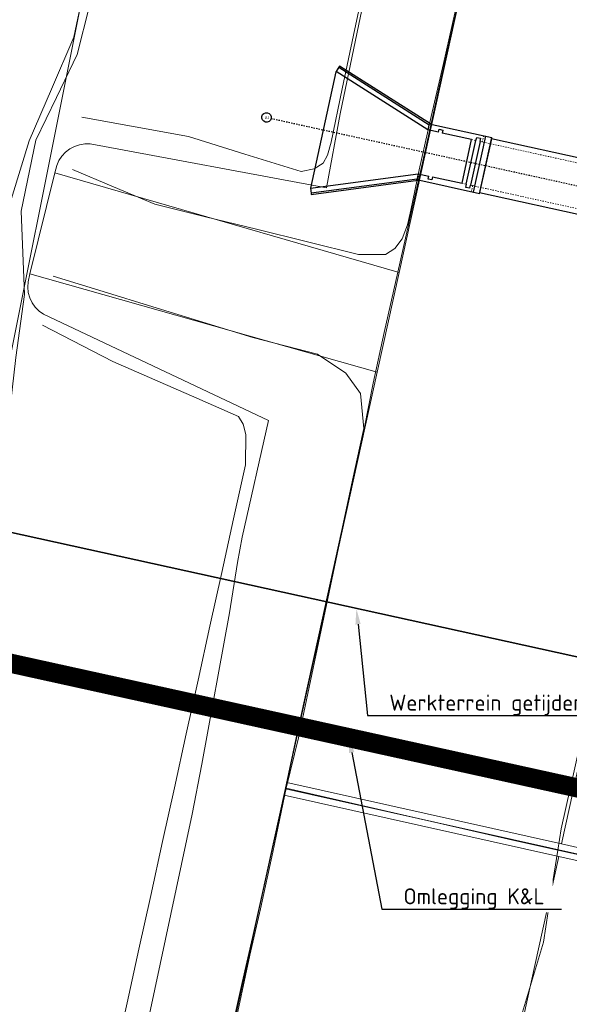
# Model space of a CAD drawing. Header units: metres. Extents: x 250001 to 257773, y 598992 to 609118.
# Tile 354 of 656: x 254878 to 254921, y 601112 to 601189. Entities that reach past the tile are written whole.
import ezdxf
from ezdxf import colors
from ezdxf.entities.mleader import LeaderData, LeaderLine
from ezdxf.lldxf.tags import DXFTag
from ezdxf.math import Vec2, Vec3

# ---------------------------------------------------------------- set-up
doc = ezdxf.new("R2010")
doc.units = ezdxf.units.M
doc.linetypes.add('XX-HIDDEN', pattern=[4, 2, -2])
doc.linetypes.add('XX-STRAMIEN', pattern=[16, 10, -2, 2, -2])
for name, color, linetype, lineweight in [('B-WE-GR-GRAS-GV', 252, 'Continuous', 13), ('B-WE-GW-GRONDWERKLIJN_KRUIN-G', 252, 'Continuous', 18), ('B-WE-GW-GRONDWERKLIJN_TEEN-G', 90, 'Continuous', 18), ('B-WE-GW-WATERGANG_INSTEEK-G', 90, 'Continuous', 18), ('B-WE-GW-WATERGANG_WATERLIJN-G', 252, 'Continuous', 18), ('B-WE-IE-TERREINAFSCHEIDING_KUNSTMATIG_HEKWERK-G', 252, 'IE-TERREINAFSCHEIDING-KUNSTMATIG', 18), ('B-WE-IE-TERREINAFSCHEIDING_KUNSTMATIG_HEKWERK_RASTER-G', 252, 'IE-TERREINAFSCHEIDING-KUNSTMATIG', 18), ('B-WE-KG-GRENS_PERCEEL-G', 150, 'KG-PERCEEL', 18), ('B-WE-OG-WATER-GV', 252, 'Continuous', 18), ('B-WE-OG-WATER_SLOOT-GV', 252, 'Continuous', 18), ('B-WE-VH-VERHARDING_GRASBETONSTEEN-GV', 252, 'Continuous', 18), ('N-CO-BC-BETONVORM-G', 50, 'Continuous', 25), ('N-CO-BC-BETONVORM-GN', 7, 'XX-HIDDEN', 18), ('N-WE-VH-VERHARDING_HALFVERHARDING-A', 252, 'Continuous', 18), ('T-OI-KL-DATA_EUROFIBER-ALGEMEEN-GN', 90, 'KL-DATA-N', 25), ('T-OI-KL-DATA_GRONINGEN SEAPORTS-ALGEMEEN-GN', 90, 'KL-DATA-N', 25), ('T-OI-KL-ET_MS_KABELBED-GN', 1, 'Continuous', 70), ('T-OI-KLET_MS_20 KV_ENEXIS NETBEHEER BV-GN', 130, 'KL-MS-N', 25), ('T-WA-KG-GRENS_WERK-G', 7, 'XX-WERKGRENS', 35), ('X-XX-AL-AANKLEDING-T25', 7, 'Continuous', 25), ('X-XX-AL-REFERENTIE-G', 7, 'Continuous', 18), ('X_XX_AL_STRAMIENLIJN_G-1', 7, 'Continuous', 25), ('X_XX_AL_STRAMIENLIJN_G-2', 7, 'Continuous', 50), ('X_XX_AL_STRAMIENLIJN_G-3', 7, 'XX-STRAMIEN', 25)]:
    doc.layers.add(name, color=color, linetype=linetype, lineweight=lineweight)
doc.styles.add('NLCS-ISO', font='NLCS-ISO.ttf')
doc.styles.add('NLCS-ISO-ANNOTATIEF-T25', font='NLCS-ISO.ttf', dxfattribs={"height": 2.5})
doc.styles.get("Standard").update_dxf_attribs({"font": 'NLCS-ISO.ttf'})
doc.linetypes.add('IE-TERREINAFSCHEIDING-KUNSTMATIG', pattern='A,4,[82,NLCS.shx,S=0.75,R=90,X=0,Y=0],4,-2', length=10)
tags = doc.linetypes.add('KG-PERCEEL', pattern='A,5.5,-2,["P",Standard,S=1.8,R=0,X=-0.5,Y=-0.9],-2,5.5,-2,[5,NLCS.SHX,S=0.75,R=0,X=0,Y=0],-2', length=19).pattern_tags.tags
tags[6] = DXFTag(74, 10)
tags = doc.linetypes.add('KL-DATA-N', pattern='A,4,-1,[101,NLCS.SHX,S=0.5,R=0,X=0,Y=0],-1,4,-1,["D",Standard,S=1,R=0,X=-0.25,Y=-0.5],-1.5', length=12.5).pattern_tags.tags
tags[18] = DXFTag(74, 10)
tags = doc.linetypes.add('KL-MS-N', pattern='A,4,-1,[103,NLCS.SHX,S=0.75,R=0,X=0,Y=0],-1,4,-1,["M",Standard,S=1,R=0,X=0,Y=-0.5],-2', length=13).pattern_tags.tags
tags[18] = DXFTag(74, 10)
doc.linetypes.add('XX-WERKGRENS', pattern='A,0,[137,NLCS.SHX,S=0.1,R=0,X=-1.1,Y=-1.35],-6', length=6)

# ---------------------------------------------------------------- blocks, each defined once
blk = doc.blocks.new('BS2021-132-Xref-KAD-20210617')
at = {"layer": 'B-WE-KG-GRENS_PERCEEL-G', "flags": 128}
blk.add_lwpolyline([(254538.578, 601657.184), (254538.94, 601635.822), (254540.814, 601622.218), (254545.506, 601607.205), (254552.542, 601594.07), (254561.458, 601582.342), (254565.64, 601577.182), (254574.424, 601569.751), (254590.974, 601558.604), (254603.81, 601552.862), (254617.32, 601549.147), (254632.52, 601546.782), (254655.488, 601548.133), (254717.3, 601558.604), (254759.524, 601565.697), (254772.358, 601567.048), (254784.518, 601565.697), (254794.312, 601562.995), (254807.824, 601555.902), (254819.306, 601547.458), (254827.414, 601539.351), (254831.804, 601534.622), (254836.534, 601527.867), (254887.538, 601388.03), (254898.346, 601351.551), (254901.384, 601341.417), (254902.736, 601331.622), (254903.074, 601320.138), (254902.398, 601308.316), (254892.942, 601243.802), (254887.2, 601210.7), (254872, 601134.702), (254853.086, 601040.464), (254831.466, 600960.074), (254826.4, 600942.51), (254823.36, 600928.999), (254820.996, 600912.111), (254818.182, 600890.283), (254814.47, 600872.069), (254810.76, 600849.134), (254807.386, 600823.5), (254803.34, 600786.399), (254801.992, 600742.889), (254803.828, 600719.026)], dxfattribs=at)
blk = doc.blocks.new('BS2021-132-Xref-inmeting-2d-20210906')
at = {"layer": 'B-WE-GW-GRONDWERKLIJN_KRUIN-G'}
for points in [[(254882.503, 601177.45), (254885.711, 601176.089), (254888.919, 601174.728), (254892.905, 601173.747), (254896.891, 601172.765), (254900.877, 601171.784), (254904.863, 601170.803), (254906.977, 601170.786), (254907.686, 601171.266), (254908.276, 601172.025), (254908.687, 601173.114), (254908.945, 601174.273), (254909.598, 601177.421), (254910.547, 601181.581), (254911.496, 601185.741), (254912.446, 601189.9)], [(254894.969, 601110.318), (254895.764, 601113.841), (254896.559, 601117.364), (254897.353, 601120.886), (254898.234, 601124.919), (254899.115, 601128.951), (254899.996, 601132.984), (254900.877, 601137.016), (254901.757, 601141.049), (254902.638, 601145.081), (254903.519, 601149.114), (254904.4, 601153.146), (254904.944, 601155.638), (254905.281, 601157.179), (254905.01, 601159.91), (254903.872, 601161.511), (254901.639, 601162.986), (254896.582, 601164.292), (254892.685, 601165.493), (254888.787, 601166.694), (254884.889, 601167.895), (254880.991, 601169.096)]]:
    blk.add_lwpolyline(points, dxfattribs=at)
at = {"layer": 'B-WE-GW-GRONDWERKLIJN_TEEN-G'}
for points in [[(254916.977, 601109.188), (254918.144, 601113.1), (254919.311, 601117.013), (254919.873, 601120.601), (254920.436, 601124.19), (254920.699, 601125.867), (254921.437, 601129.123), (254922.175, 601132.379), (254922.914, 601135.635), (254924.139, 601140.427), (254925.365, 601145.219), (254926.272, 601148.996), (254927.18, 601152.773), (254928.087, 601156.55), (254928.883, 601160.838), (254929.678, 601165.126), (254930.473, 601169.413), (254931.245, 601173.422), (254932.016, 601177.43), (254933.106, 601181.593), (254934.196, 601185.755), (254935.287, 601189.917)], [(254883.215, 601181.527), (254887.388, 601180.779), (254891.56, 601180.031), (254895.963, 601178.652), (254900.365, 601177.274), (254901.386, 601177.482), (254902.103, 601177.924), (254902.44, 601178.556), (254902.71, 601179.574), (254903.591, 601183.757), (254904.472, 601187.94), (254905.352, 601192.123)], [(254885.835, 601108.039), (254886.761, 601112.248), (254887.686, 601116.457), (254888.612, 601120.666), (254889.537, 601124.875), (254890.463, 601129.083), (254891.388, 601133.292), (254892.314, 601137.501), (254893.24, 601141.71), (254894.165, 601145.918), (254895.091, 601150.127), (254896.016, 601154.336), (254896.036, 601156.703), (254895.845, 601157.52), (254895.481, 601158.108), (254892.203, 601159.546), (254888.925, 601160.984), (254885.646, 601162.421), (254880.137, 601165.274)]]:
    blk.add_lwpolyline(points, dxfattribs=at)
at = {"layer": 'B-WE-GW-WATERGANG_INSTEEK-G'}
blk.add_lwpolyline([(254868.584, 601109.55), (254869.364, 601113.172), (254870.032, 601116.49), (254870.699, 601119.807), (254871.367, 601123.124), (254872.049, 601126.972), (254872.731, 601130.82), (254873.412, 601134.668), (254874.246, 601138.572), (254875.08, 601142.477), (254875.913, 601146.381), (254876.575, 601150.889), (254877.238, 601155.396), (254877.652, 601159.066), (254878.067, 601162.736), (254878.745, 601167.667), (254878.486, 601174.189), (254879.624, 601179.727), (254881.24, 601183.08), (254882.856, 601186.432), (254883.814, 601190.235)], dxfattribs=at)
at = {"layer": 'B-WE-GW-WATERGANG_WATERLIJN-G'}
blk.add_lwpolyline([(254883.301, 601191.158), (254882.585, 601187.802), (254880.846, 601183.736), (254879.107, 601179.671), (254877.803, 601175.443), (254876.499, 601171.216), (254875.873, 601169.033), (254875.893, 601168.352), (254876.237, 601167.433), (254876.992, 601165.779), (254877.045, 601163.39), (254876.792, 601158.542), (254876.231, 601154.56), (254875.669, 601150.577), (254874.834, 601146.48), (254873.999, 601142.383), (254873.388, 601138.992), (254872.777, 601135.601), (254872.166, 601132.21), (254871.181, 601127.434), (254870.195, 601122.657), (254869.21, 601117.881), (254868.321, 601113.081), (254867.432, 601108.281)], dxfattribs=at)
at = {"layer": 'B-WE-IE-TERREINAFSCHEIDING_KUNSTMATIG_HEKWERK-G'}
for points in [[(254895.071, 601109.986), (254896.352, 601115.981), (254897.187, 601119.607), (254898.166, 601124.053), (254899.205, 601129.052), (254900.16, 601132.974), (254900.997, 601136.937), (254901.833, 601140.9), (254902.67, 601144.863), (254903.506, 601148.827), (254904.513, 601153.487), (254904.928, 601155.467), (254905.291, 601157.15), (254906.016, 601160.716), (254906.853, 601164.68), (254907.921, 601169.423), (254908.989, 601174.167), (254910.058, 601178.911), (254911.126, 601183.655), (254912.194, 601188.399), (254913.263, 601193.142)], [(254899.205, 601129.052), (254902.842, 601128.207), (254906.361, 601127.404), (254909.88, 601126.6), (254913.398, 601125.797), (254916.917, 601124.993), (254920.436, 601124.19), (254925.181, 601123.152), (254925.812, 601123.014)]]:
    blk.add_lwpolyline(points, dxfattribs=at)
blk = doc.blocks.new('BS2021-132-Xref-BGT-GRIJS-20210617-aangepast')
at = {"layer": 'B-WE-GR-GRAS-GV', "flags": 128}
for points in [[(254954.283, 601277.17), (254920.73, 601124.682), (254925.766, 601123.555), (254959.325, 601276.051)], [(254941.902, 601323.356), (254908.043, 601169.391), (254906.323, 601161.578), (254899.261, 601129.488), (254920.73, 601124.682), (254954.283, 601277.17)], [(254871.697, 600901.949), (254875.333, 600918.394), (254873.455, 600925.214), (254874.723, 600930.976), (254879.26, 600936.241), (254920.515, 601123.706), (254899.046, 601128.511), (254876.413, 601025.664), (254848.471, 600898.532)], [(254876.737, 600900.841), (254880.372, 600917.285), (254878.494, 600924.105), (254878.581, 600924.498), (254879.655, 600929.381), (254879.762, 600929.867), (254884.3, 600935.132), (254925.551, 601122.578), (254920.515, 601123.706), (254879.26, 600936.241), (254874.723, 600930.976), (254873.455, 600925.214), (254875.333, 600918.394), (254871.697, 600901.949)]]:
    blk.add_lwpolyline(points, dxfattribs=at)
blk.add_lwpolyline([(254881.118, 601177.189), (254879.169, 601169.289), (254906.323, 601161.578), (254908.043, 601169.391)], close=True, dxfattribs=at)
at = {"layer": 'B-WE-IE-TERREINAFSCHEIDING_KUNSTMATIG_HEKWERK_RASTER-G', "flags": 128}
blk.add_lwpolyline([(254899.154, 601129), (254925.658, 601123.067), (254925.852, 601123.023)], dxfattribs=at)
at = {"layer": 'B-WE-OG-WATER-GV', "flags": 128}
blk.add_lwpolyline([(254888.525, 601111.36), (254891.849, 601127.011), (254892.619, 601130.938), (254894.766, 601142.752), (254895.4, 601146.708), (254895.772, 601148.674), (254897.811, 601157.799), (254880.235, 601166.116), (254879.885, 601166.362), (254879.582, 601166.664), (254879.335, 601167.014), (254879.151, 601167.4), (254879.036, 601167.813), (254878.993, 601168.239), (254879.024, 601168.666), (254879.169, 601169.289), (254881.118, 601177.189), (254881.266, 601177.75), (254881.433, 601178.135), (254881.663, 601178.487), (254881.948, 601178.795), (254882.281, 601179.051), (254882.652, 601179.248), (254883.05, 601179.38), (254883.465, 601179.443), (254883.885, 601179.437), (254902.358, 601175.995), (254903.42, 601181.805), (254905.008, 601189.43)], dxfattribs=at)
at = {"layer": 'B-WE-OG-WATER_SLOOT-GV', "flags": 128}
for points in [[(254922.553, 601267.7), (254918.955, 601252.109), (254912.788, 601224.796), (254909.401, 601209.652), (254905.008, 601189.43), (254903.42, 601181.805), (254902.358, 601175.995), (254883.885, 601179.437), (254883.465, 601179.443), (254883.05, 601179.38), (254882.652, 601179.248), (254882.281, 601179.051), (254881.948, 601178.795), (254881.663, 601178.487), (254881.433, 601178.135), (254881.266, 601177.75), (254881.118, 601177.189), (254908.043, 601169.391), (254941.902, 601323.356)], [(254876.413, 601025.664), (254899.046, 601128.511), (254899.154, 601129), (254899.261, 601129.488), (254906.323, 601161.578), (254879.169, 601169.289), (254879.024, 601168.666), (254878.993, 601168.239), (254879.036, 601167.813), (254879.151, 601167.4), (254879.335, 601167.014), (254879.582, 601166.664), (254879.885, 601166.362), (254880.235, 601166.116), (254897.811, 601157.799), (254895.772, 601148.674), (254895.4, 601146.708), (254894.766, 601142.752), (254892.619, 601130.938), (254891.849, 601127.011), (254888.525, 601111.36)]]:
    blk.add_lwpolyline(points, dxfattribs=at)
at = {"layer": 'B-WE-VH-VERHARDING_GRASBETONSTEEN-GV', "flags": 128}
for points in [[(254899.261, 601129.488), (254899.154, 601129), (254925.852, 601123.023), (254925.961, 601123.511), (254925.766, 601123.555), (254920.73, 601124.682)], [(254899.154, 601129), (254899.046, 601128.511), (254920.515, 601123.706), (254925.551, 601122.578), (254925.743, 601122.535), (254925.852, 601123.023)]]:
    blk.add_lwpolyline(points, close=True, dxfattribs=at)
blk = doc.blocks.new('Grid - 5_0_Bubble-119038-WCS_N_A_P_ Copy 1')
at = {"layer": 'X_XX_AL_STRAMIENLIJN_G-1'}
blk.add_ellipse((0, 0), major_axis=(7.5, 0), ratio=1, dxfattribs=at)
blk = doc.blocks.new('Getijdenduiker_RD')
at = {"layer": 'N-CO-BC-BETONVORM-G'}
for p, q in [((254903318, 601185441), (254903103, 601185104)), ((254903366, 601185517), (254903224, 601185293)), ((254903318, 601185441), (254910376, 601180948)), ((254910478, 601181001), (254903366, 601185517)), ((254903098, 601185094), (254901094, 601175989)), ((254903104, 601185104), (254903098, 601185094)), ((254910285, 601180532), (254903103, 601185104)), ((254910392, 601181020), (254910285, 601180532)), ((254910392, 601181020), (254915276, 601179945)), ((254911116, 601180349), (254910285, 601180532)), ((254911116, 601180349), (254911169, 601180593)), ((254911169, 601180593), (254911462, 601180529)), ((254911462, 601180529), (254911409, 601180285)), ((254913704, 601179779), (254911409, 601180285)), ((254914788, 601180053), (254913821, 601175658)), ((254912951, 601176361), (254913704, 601179779)), ((254913997, 601179715), (254913244, 601176297)), ((254913635, 601176211), (254914387, 601179629)), ((254914045, 601179704), (254913997, 601179715)), ((254914045, 601179704), (254914099, 601179948)), ((254914099, 601179948), (254914392, 601179884)), ((254914309, 601175551), (254915276, 601179945)), ((254915255, 601179848), (254914330, 601175648)), ((254914392, 601179884), (254914338, 601179640)), ((254914387, 601179629), (254914338, 601179640)), ((254945432, 601173207), (254915255, 601179848)), ((254901094, 601175989), (254909533, 601177114)), ((254909533, 601177114), (254909425, 601176625)), ((254909533, 601177114), (254909533, 601177114)), ((254909533, 601177114), (254910363, 601176931)), ((254909533, 601177114), (254909533, 601177113)), ((254910310, 601176687), (254910363, 601176931)), ((254909441, 601176698), (254901147, 601175593)), ((254901160, 601175494), (254909511, 601176606)), ((254909425, 601176625), (254909441, 601176698)), ((254914309, 601175551), (254909425, 601176625)), ((254910603, 601176622), (254910310, 601176687)), ((254910656, 601176866), (254910603, 601176622)), ((254910656, 601176866), (254912951, 601176361)), ((254913239, 601176042), (254913293, 601176286)), ((254913244, 601176297), (254913293, 601176286)), ((254913586, 601176222), (254913532, 601175977)), ((254913586, 601176222), (254913635, 601176211)), ((254901094, 601175989), (254901147, 601175593)), ((254901147, 601175593), (254901160, 601175494)), ((254913532, 601175977), (254913239, 601176042)), ((254914330, 601175648), (254944508, 601169007))]:
    blk.add_line(p, q, dxfattribs=at)
at = {"layer": 'N-CO-BC-BETONVORM-GN'}
for p, q in [((254903181, 601185225), (254903104, 601185104)), ((254914641, 601180085), (254914534, 601179597)), ((254913704, 601179779), (254913997, 601179715)), ((254914387, 601179629), (254914534, 601179597)), ((254946128, 601172644), (254914534, 601179597)), ((254909533, 601177113), (254909586, 601176717)), ((254909586, 601176717), (254909442, 601176698)), ((254913244, 601176297), (254912951, 601176361)), ((254913781, 601176179), (254913635, 601176211)), ((254913782, 601176179), (254913674, 601175690)), ((254913782, 601176179), (254945375, 601169226))]:
    blk.add_line(p, q, dxfattribs=at)
at = {"layer": 'X_XX_AL_STRAMIENLIJN_G-3'}
blk.add_line((254898027, 601181438), (254995088, 601160078), dxfattribs=at)
at = {"layer": 'X_XX_AL_STRAMIENLIJN_G-1', "xscale": 49.99999999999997, "yscale": 49.99999999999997, "zscale": 49.99999999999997, "rotation": 257.5889999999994}
blk.add_blockref('Grid - 5_0_Bubble-119038-WCS_N_A_P_ Copy 1', (254897660, 601181518), dxfattribs=at)
at = {"layer": 'X_XX_AL_STRAMIENLIJN_G-2', "insert": (254897510, 601181628), "char_height": 250, "width": 392.83, "attachment_point": 1, "style": 'NLCS-ISO'}
blk.add_mtext('Al', dxfattribs=at)

msp = doc.modelspace()

# ---------------------------------------------------------------- hatches: boundary and pattern name
at = {"layer": 'N-WE-VH-VERHARDING_HALFVERHARDING-A'}
h = msp.add_hatch(dxfattribs=at)
h.set_pattern_fill('AVH-HALFVERHARDING-SO', color=256, pattern_type=2)
h.set_pattern_definition([(50, (254847.808, 601253.6878), (3.5863, -0.31376), [0.375, -4.125]), (355, (254847.808, 601253.688), (-0.693757, 3.76096), [0.3, -3.3]), (100.4514, (254848.107, 601253.6617), (2.892547, 3.4472), [0.3187, -3.50571]), (46.1842, (254847.808, 601254.688), (5.336205, -0.827595), [0.5625, -6.1875]), (96.6356, (254848.253, 601254.619), (4.67331, 4.87059), [0.47805, -5.25856]), (351.1842, (254847.808, 601254.688), (4.67331, 4.87059), [0.45, -4.95]), (21, (254848.308, 601254.4378), (2.984535, -2.013094), [0.375, -4.125]), (326, (254848.308, 601254.438), (1.216577, 3.62575), [0.3, -3.3]), (71.4514, (254848.557, 601254.27), (4.201113, 1.61265), [0.3187, -3.50571]), (37.5, (254847.8081, 601253.6878), (0.060799, 1.664469), [0, -3.26, 0, -3.35, 0, -3.3125]), (7.5, (254847.8081, 601253.6878), (1.315348, 1.972059), [0, -1.91, 0, -3.185, 0, -1.2625]), (327.5, (254846.6931, 601253.6878), (2.669112, -0.112774), [0, -1.25, 0, -3.9, 0, -5.175]), (317.5, (254846.193, 601253.6878), (2.91593, 0.500525), [0, -1.625, 0, -2.59, 0, -3.675])])
edge = h.paths.add_edge_path()
edge.add_line((254940.453, 601403.428), (254953.354, 601350.437))
edge.add_line((254953.354, 601350.437), (254909.724, 601236.445))
edge.add_line((254909.724, 601236.445), (254860.942, 601247.384))
edge.add_line((254860.942, 601247.384), (254858.098, 601234.699))
edge.add_line((254858.098, 601234.699), (254835.655, 601239.732))
edge.add_line((254835.655, 601239.732), (254832.373, 601225.095))
edge.add_line((254832.373, 601225.095), (254827.997, 601205.58))
edge.add_line((254827.997, 601205.58), (254825.07, 601206.236))
edge.add_line((254825.07, 601206.236), (254814.998, 601161.32))
edge.add_arc((254839.392, 601155.85), 25, 167.36094, 205.65948)
edge.add_line((254816.857, 601145.024), (254830.669, 601116.272))
edge.add_arc((254853.204, 601127.098), 25, 205.65948, 227.89878)
edge.add_line((254836.443, 601108.549), (254908.727, 601043.233))
edge.add_line((254908.727, 601043.233), (254908.681, 601043.024))
edge.add_line((254908.681, 601043.024), (254907.645, 601038.26))
edge.add_line((254907.645, 601038.26), (254907.388, 601037.1))
edge.add_line((254907.388, 601037.1), (254905.454, 601042.146))
edge.add_line((254905.454, 601042.146), (254833.994, 601106.718))
edge.add_arc((254850.755, 601125.267), 25, 205.65948, 227.89878, ccw=False)
edge.add_line((254828.221, 601114.442), (254813.003, 601146.119))
edge.add_arc((254835.538, 601156.944), 25, 167.36094, 205.65948, ccw=False)
edge.add_line((254811.144, 601162.414), (254823.355, 601216.869))
edge.add_arc((254798.96, 601222.339), 25, 347.36094, 437.36094)
edge.add_line((254804.431, 601246.734), (254797.6, 601248.265))
edge.add_line((254797.6, 601248.265), (254798.913, 601254.12))
edge.add_line((254798.913, 601254.12), (254820.38, 601249.306))
edge.add_arc((254822.568, 601259.064), 10, 257.36094, 347.36094)
edge.add_line((254832.326, 601256.876), (254837.577, 601280.294))
edge.add_line((254837.577, 601280.294), (254866.85, 601273.73))
edge.add_line((254866.85, 601273.73), (254862.036, 601252.263))
edge.add_line((254862.036, 601252.263), (254885.508, 601247))
edge.add_arc((254890.978, 601271.394), 25, 257.36094, 339.05591)
edge.add_line((254914.326, 601262.457), (254945.341, 601343.491))
edge.add_arc((254921.993, 601352.427), 25, 339.05591, 373.68306)
edge.add_line((254946.283, 601358.341), (254935.724, 601401.715))
edge.add_line((254935.724, 601401.715), (254940.453, 601403.428))

# ---------------------------------------------------------------- linework, layer by layer
at = {"layer": 'T-OI-KL-DATA_EUROFIBER-ALGEMEEN-GN'}
msp.add_lwpolyline([(254943.32, 601118.736), (254943.382, 601118.982, 0.413212), (254939.942, 601125.145), (254846.959, 601145.684, -0.381806), (254843.175, 601151.78), (254861.688, 601235.907, -0.362232), (254867.646, 601239.715), (254960.472, 601219.287, 0.397553), (254966.06, 601222.724), (254966.257, 601223.614)], format="xyb", dxfattribs=at)
at = {"layer": 'T-OI-KL-DATA_GRONINGEN SEAPORTS-ALGEMEEN-GN'}
msp.add_lwpolyline([(254943.285, 601118.885, 0.366304), (254939.903, 601124.848), (254846.805, 601145.439, -0.418151), (254842.976, 601151.858), (254861.559, 601236.304, -0.330582), (254867.517, 601240.113), (254960.416, 601219.669, 0.437286), (254966.038, 601223.23)], format="xyb", dxfattribs=at)
at = {"layer": 'T-OI-KL-ET_MS_KABELBED-GN', "color": 241, "linetype": 'Continuous', "true_color": 0xf7abae, "const_width": 1.5}
msp.add_lwpolyline([(254943.386, 601119.046, 0.456834), (254939.054, 601125.309), (254846.845, 601145.601, -0.414214), (254843.037, 601151.558), (254861.628, 601236.037, -0.414214), (254867.585, 601239.845), (254959.534, 601219.611, 0.48143), (254966.092, 601223.823)], format="xyb", dxfattribs=at)
at = {"layer": 'T-OI-KL-ET_MS_KABELBED-GN', "flags": 128}
for points in [[(254942.764, 601118.904, 0.411706), (254938.947, 601124.82), (254846.25, 601145.22, -0.414214), (254842.441, 601151.177), (254861.032, 601235.656, -0.50587), (254868.181, 601240.226), (254959.641, 601220.099, 0.415457), (254965.604, 601223.928)], [(254944.155, 601119.566, 0.414898), (254940.349, 601125.536), (254847.441, 601145.981, -0.414214), (254843.633, 601151.939), (254862.009, 601235.441, -0.414214), (254867.966, 601239.25), (254960.327, 601218.924, 0.414847), (254966.287, 601222.743)]]:
    msp.add_lwpolyline(points, format="xyb", dxfattribs=at)
at = {"layer": 'T-OI-KLET_MS_20 KV_ENEXIS NETBEHEER BV-GN'}
for points in [[(254942.785, 601119.002, 0.411706), (254938.967, 601124.918), (254846.369, 601145.296, -0.414214), (254842.56, 601151.254), (254861.323, 601236.514, -0.414214), (254867.281, 601240.322), (254959.62, 601220.001, 0.415457), (254965.582, 601223.831)], [(254944.155, 601119.566, 0.400703), (254940.327, 601125.438), (254847.42, 601145.884, -0.414214), (254843.535, 601151.961), (254861.911, 601235.463, -0.414214), (254867.988, 601239.347), (254960.348, 601219.022, 0.400651), (254966.287, 601222.743, 0.414847)]]:
    msp.add_lwpolyline(points, format="xyb", dxfattribs=at)
at = {"layer": 'T-WA-KG-GRENS_WERK-G', "linetype": 'IE-TERREINAFSCHEIDING-KUNSTMATIG'}
msp.add_lwpolyline([(254864.957, 601225.577), (255044.657, 601186.03), (255029.182, 601115.713), (254849.483, 601155.259)], close=True, dxfattribs=at)

# ---------------------------------------------------------------- block references
at = {"xscale": 0.001, "yscale": 0.001, "zscale": 0.001}
msp.add_blockref('Getijdenduiker_RD', (0, 0), dxfattribs=at)
at = {"layer": 'X-XX-AL-REFERENTIE-G'}
for name in ['BS2021-132-Xref-BGT-GRIJS-20210617-aangepast', 'BS2021-132-Xref-KAD-20210617', 'BS2021-132-Xref-inmeting-2d-20210906']:
    msp.add_blockref(name, (0, 0), dxfattribs=at)

# ---------------------------------------------------------------- next in the draw order: leaders
at = {"layer": 'X-XX-AL-AANKLEDING-T25'}
ml = msp.add_multileader_mtext('Standard', dxfattribs=at)
ml.set_content('Omlegging K&L', color=256, style='NLCS-ISO-ANNOTATIEF-T25')
ml.set_leader_properties(color=256, linetype='ByLayer', lineweight=-1)
ml.build(insert=Vec2(0, 0))
ml.multileader.update_dxf_attribs({"text_left_attachment_type": 5, "text_right_attachment_type": 5, "dogleg_length": 2.5, "arrow_head_size": 1.25, "scale": 0.5})
ctx = ml.context
ctx.base_point, ctx.scale, ctx.char_height, ctx.arrow_head_size, ctx.landing_gap_size, ctx.plane_origin = Vec3(254907.928, 601119.59), 0.5, 1.25, 1.25, 0.45, Vec3(254901.586, 601110.77)
ctx.left_attachment, ctx.right_attachment = 5, 5
notes = []
notes.append((ctx, [(0, (1, 1, 0), (254906.678, 601119.59), (1, 0), 1.25, [(0, [(254904.093, 601133.064)], 0, [])])]))
ctx.mtext.insert, ctx.mtext.flow_direction = Vec3(254908.378, 601121.215), 5
ctx.mtext.has_bg_fill, ctx.mtext.bg_color, ctx.mtext.bg_scale_factor, ctx.mtext.bg_transparency, ctx.mtext.use_window_bg_color = 1, -1027028792, 1.5, 0, 1
for ctx, leaders in notes:
    for number, flags, end, landing, length, lines in leaders:
        leader = LeaderData()
        leader.index, (leader.has_last_leader_line, leader.has_dogleg_vector, leader.attachment_direction) = number, flags
        leader.last_leader_point, leader.dogleg_vector, leader.dogleg_length = Vec3(end), Vec3(landing), length
        for number, points, colour, breaks in lines:
            line = LeaderLine()
            line.index, line.vertices, line.color, line.breaks = number, Vec3.list(points), colors.encode_raw_color(colour), breaks
            leader.lines.append(line)
        ctx.leaders.append(leader)

# ---------------------------------------------------------------- next in the draw order: leaders
ml = msp.add_multileader_mtext('Standard', dxfattribs=at)
ml.set_content('Werkterrein getijdenduiker', color=256, style='NLCS-ISO-ANNOTATIEF-T25')
ml.set_leader_properties(color=256, linetype='ByLayer', lineweight=-1)
ml.build(insert=Vec2(0, 0))
ml.multileader.update_dxf_attribs({"text_left_attachment_type": 5, "text_right_attachment_type": 5, "dogleg_length": 2.5, "arrow_head_size": 1.25, "scale": 0.5})
ctx = ml.context
ctx.base_point, ctx.scale, ctx.char_height, ctx.arrow_head_size, ctx.landing_gap_size, ctx.plane_origin = Vec3(254906.82, 601134.738), 0.5, 1.25, 1.25, 0.45, Vec3(254902.598, 601129.591)
ctx.left_attachment, ctx.right_attachment = 5, 5
notes = []
notes.append((ctx, [(0, (1, 1, 0), (254905.57, 601134.738), (1, 0), 1.25, [(0, [(254904.691, 601143.11)], 0, [])])]))
ctx.mtext.insert, ctx.mtext.flow_direction = Vec3(254907.27, 601136.363), 5
ctx.mtext.has_bg_fill, ctx.mtext.bg_color, ctx.mtext.bg_scale_factor, ctx.mtext.bg_transparency, ctx.mtext.use_window_bg_color = 1, -1027028792, 1.5, 0, 1
for ctx, leaders in notes:
    for number, flags, end, landing, length, lines in leaders:
        leader = LeaderData()
        leader.index, (leader.has_last_leader_line, leader.has_dogleg_vector, leader.attachment_direction) = number, flags
        leader.last_leader_point, leader.dogleg_vector, leader.dogleg_length = Vec3(end), Vec3(landing), length
        for number, points, colour, breaks in lines:
            line = LeaderLine()
            line.index, line.vertices, line.color, line.breaks = number, Vec3.list(points), colors.encode_raw_color(colour), breaks
            leader.lines.append(line)
        ctx.leaders.append(leader)

doc.saveas('drawing.dxf')
